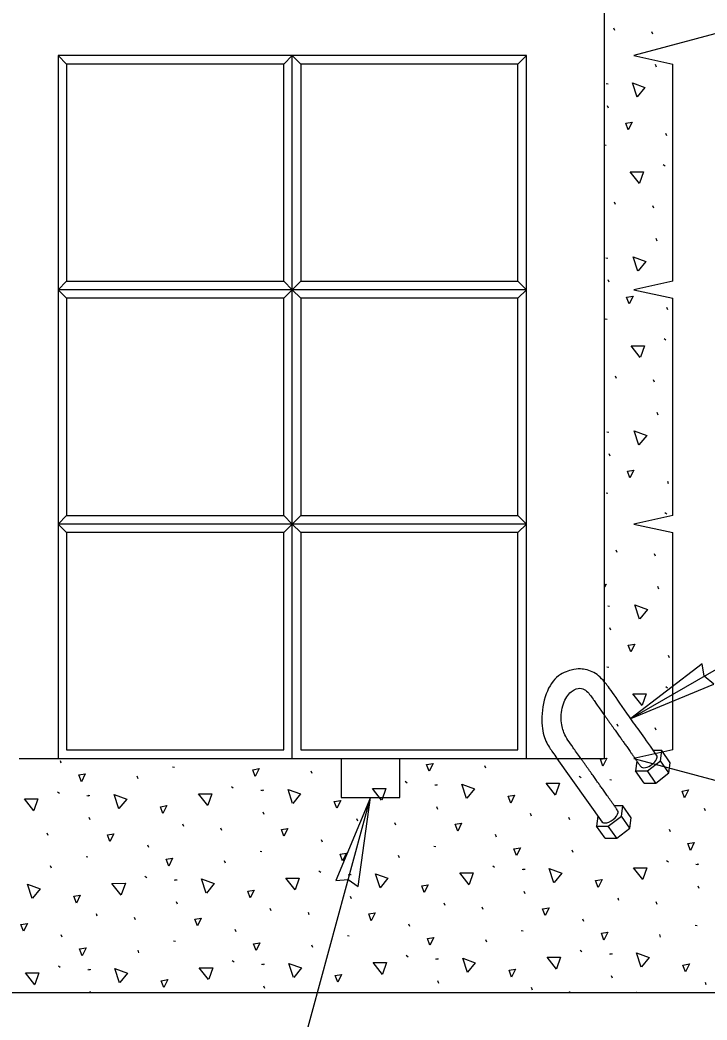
# Model space of a CAD drawing. Extents: x 99862 to 103151, y 100000 to 105076.
# Drawn here: x 101236.8 to 101412.7, y 100261.1 to 100517.2 of the extents above; entities that cross this region are included whole.
import ezdxf

# ---------------------------------------------------------------- set-up
doc = ezdxf.new("R2010")
doc.units = 0
for name, color, linetype in [('Level 15', 7, 'Continuous'), ('Level 19', 7, 'Continuous'), ('Level 2', 7, 'Continuous'), ('Level 50', 7, 'Continuous'), ('Level 7', 7, 'Continuous')]:
    doc.layers.add(name, color=color, linetype=linetype)

msp = doc.modelspace()

# ---------------------------------------------------------------- linework, layer by layer
at = {"layer": 'Level 15'}
for p, q in [((101393.19, 100338.29), (101483.79, 100390.6)), ((101298.44, 100214.8), (101326.51, 100318.11))]:
    msp.add_line(p, q, dxfattribs=at)
for points in [[(101393.19, 100338.29), (101414.45, 100347.12), (101412.04, 100349.18), (101411.47, 100352.29)], [(101326.51, 100318.11), (101317.64, 100296.86), (101320.8, 100297.1), (101323.41, 100295.29)]]:
    msp.add_lwpolyline(points, close=True, dxfattribs=at)
at = {"layer": 'Level 19'}
for p, q in [((101389.09, 100514.54), (101388.85, 100515.14)), ((101398.86, 100513.53), (101398.62, 100514.14)), ((101399.77, 100505.15), (101399.52, 100505.76)), ((101386.94, 100500.97), (101387.41, 100500.88)), ((101387.47, 100494.62), (101387.22, 100495.23)), ((101402.48, 100487.54), (101402.23, 100488.15)), ((101386.51, 100485.22), (101386.93, 100485.15)), ((101401.51, 100480.2), (101401.99, 100479.83)), ((101389.31, 100469.97), (101389.07, 100470.58)), ((101399.08, 100468.97), (101398.83, 100469.58)), ((101399.99, 100460.59), (101399.74, 100461.2)), ((101386.86, 100456.32), (101387.34, 100456.23)), ((101387.69, 100450.06), (101387.44, 100450.67)), ((101402.69, 100442.98), (101402.45, 100443.59)), ((101386.67, 100440.67), (101387.15, 100440.59)), ((101401.73, 100435.64), (101402.21, 100435.27)), ((101389.53, 100425.41), (101389.28, 100426.02)), ((101399.3, 100424.41), (101399.05, 100425.01)), ((101400.2, 100416.03), (101399.96, 100416.64)), ((101387.08, 100411.76), (101387.56, 100411.67)), ((101387.9, 100405.5), (101387.66, 100406.11)), ((101402.91, 100398.42), (101402.67, 100399.02)), ((101386.89, 100396.11), (101387.36, 100396.02)), ((101401.95, 100391.08), (101402.43, 100390.71)), ((101389.75, 100380.85), (101389.5, 100381.46)), ((101399.51, 100379.85), (101399.27, 100380.45)), ((101400.42, 100371.47), (101400.17, 100372.08)), ((101387.3, 100367.2), (101387.77, 100367.11)), ((101388.12, 100360.94), (101387.88, 100361.55)), ((101403.13, 100353.86), (101402.88, 100354.46)), ((101387.11, 100351.55), (101387.58, 100351.46)), ((101402.17, 100346.52), (101402.65, 100346.15)), ((101389.97, 100336.29), (101389.72, 100336.9)), ((101399.73, 100335.29), (101399.49, 100335.89)), ((101247.34, 100326.89), (101247.1, 100327.5)), ((101275.86, 100325.93), (101276.34, 100325.84)), ((101311.56, 100324.24), (101311.31, 100324.84)), ((101356.1, 100325.57), (101355.85, 100326.18)), ((101267.01, 100322.9), (101266.77, 100323.51)), ((101335.46, 100322.23), (101335.94, 100321.87)), ((101380.01, 100323.57), (101380.48, 100323.2)), ((101387.81, 100322.72), (101388.29, 100322.64)), ((101290.92, 100320.9), (101291.4, 100320.53)), ((101298.44, 100319.96), (101298.91, 100319.88)), ((101298.73, 100320.05), (101299.2, 100319.96)), ((101342.98, 100321.3), (101343.45, 100321.21)), ((101343.27, 100321.39), (101343.74, 100321.3)), ((101246.38, 100319.56), (101246.86, 100319.19)), ((101253.89, 100318.62), (101254.37, 100318.54)), ((101254.19, 100318.71), (101254.66, 100318.62)), ((101343.8, 100315.04), (101343.55, 100315.65)), ((101412.34, 100314.68), (101412.1, 100315.29)), ((101254.72, 100312.37), (101254.47, 100312.98)), ((101299.26, 100313.7), (101299.01, 100314.31)), ((101323.26, 100312.01), (101323.02, 100312.61)), ((101367.8, 100313.34), (101367.56, 100313.95)), ((101377.57, 100312.34), (101377.32, 100312.94)), ((101278.72, 100310.67), (101278.47, 100311.28)), ((101288.49, 100309.66), (101288.24, 100310.27)), ((101333.03, 100311), (101332.78, 100311.61)), ((101403.35, 100309.3), (101403.1, 100309.9)), ((101243.95, 100308.32), (101243.7, 100308.93)), ((101314.27, 100306.62), (101314.02, 100307.23)), ((101358.81, 100307.96), (101358.56, 100308.57)), ((101269.72, 100305.28), (101269.48, 100305.89)), ((101298.24, 100304.31), (101298.72, 100304.23)), ((101342.78, 100305.65), (101343.26, 100305.57)), ((101378.48, 100303.96), (101378.23, 100304.57)), ((101253.7, 100302.98), (101254.17, 100302.89)), ((101289.39, 100301.29), (101289.15, 100301.89)), ((101333.94, 100302.62), (101333.69, 100303.23)), ((101402.39, 100301.96), (101402.86, 100301.59)), ((101244.85, 100299.95), (101244.61, 100300.56)), ((101313.3, 100299.28), (101313.78, 100298.92)), ((101357.84, 100300.62), (101358.32, 100300.25)), ((101365.36, 100299.69), (101365.83, 100299.6)), ((101365.65, 100299.77), (101366.12, 100299.69)), ((101409.9, 100301.03), (101410.37, 100300.94)), ((101410.19, 100301.11), (101410.66, 100301.03)), ((101268.76, 100297.95), (101269.24, 100297.58)), ((101276.27, 100297.01), (101276.75, 100296.93)), ((101276.57, 100297.1), (101277.04, 100297.01)), ((101320.82, 100298.35), (101321.29, 100298.26)), ((101321.11, 100298.44), (101321.58, 100298.35)), ((101366.18, 100293.43), (101365.93, 100294.04)), ((101410.72, 100294.77), (101410.47, 100295.38)), ((101321.64, 100292.09), (101321.39, 100292.7)), ((101390.18, 100291.73), (101389.94, 100292.34)), ((101277.1, 100290.76), (101276.85, 100291.36)), ((101301.1, 100289.06), (101300.85, 100289.66)), ((101345.64, 100290.39), (101345.4, 100291)), ((101355.41, 100289.39), (101355.16, 100289.99)), ((101399.95, 100290.72), (101399.7, 100291.33)), ((101256.56, 100287.72), (101256.31, 100288.33)), ((101266.33, 100286.71), (101266.08, 100287.32)), ((101310.87, 100288.05), (101310.62, 100288.66)), ((101381.19, 100286.35), (101380.94, 100286.95)), ((101292.1, 100283.67), (101291.86, 100284.28)), ((101336.64, 100285.01), (101336.4, 100285.62)), ((101365.16, 100284.04), (101365.64, 100283.95)), ((101409.71, 100285.38), (101410.18, 100285.29)), ((101247.56, 100282.33), (101247.32, 100282.94)), ((101276.08, 100281.37), (101276.55, 100281.28)), ((101320.62, 100282.7), (101321.1, 100282.62)), ((101356.31, 100281.01), (101356.07, 100281.62)), ((101400.86, 100282.35), (101400.61, 100282.96)), ((101267.23, 100278.34), (101266.99, 100278.95)), ((101311.77, 100279.67), (101311.53, 100280.28)), ((101380.22, 100279.01), (101380.7, 100278.64)), ((101291.14, 100276.34), (101291.62, 100275.97)), ((101335.68, 100277.67), (101336.16, 100277.3)), ((101343.19, 100276.74), (101343.67, 100276.65)), ((101343.49, 100276.82), (101343.96, 100276.74)), ((101387.74, 100278.08), (101388.21, 100277.99)), ((101388.03, 100278.16), (101388.5, 100278.08)), ((101246.6, 100275), (101247.08, 100274.63)), ((101254.11, 100274.06), (101254.58, 100273.98)), ((101254.41, 100274.15), (101254.88, 100274.06)), ((101298.65, 100275.4), (101299.13, 100275.31)), ((101298.95, 100275.49), (101299.42, 100275.4)), ((101344.02, 100270.48), (101343.77, 100271.09)), ((101388.56, 100271.82), (101388.31, 100272.43)), ((101254.81, 100268.11), (101254.69, 100268.41)), ((101299.47, 100269.14), (101299.23, 100269.75)), ((101368.02, 100268.78), (101367.77, 100269.39)), ((101377.65, 100268.11), (101377.54, 100268.38)), ((101412.56, 100270.12), (101412.32, 100270.73))]:
    msp.add_line(p, q, dxfattribs=at)
for points in [[(101394.82, 100497.44), (101393.62, 100501.09), (101396.84, 100499.92), (101394.86, 100497.49)], [(101392.56, 100489.06), (101391.92, 100490.79), (101393.56, 100491.06), (101392.56, 100489.06)], [(101395.44, 100475.32), (101393.06, 100478.35), (101396.49, 100478.35), (101395.46, 100475.38)], [(101395.03, 100452.88), (101393.84, 100456.53), (101397.06, 100455.36), (101395.08, 100452.92)], [(101392.78, 100444.5), (101392.13, 100446.23), (101393.78, 100446.49), (101392.78, 100444.5)], [(101395.65, 100430.76), (101393.28, 100433.79), (101396.71, 100433.79), (101395.68, 100430.82)], [(101395.25, 100408.32), (101394.06, 100411.97), (101397.28, 100410.8), (101395.3, 100408.36)], [(101392.99, 100399.94), (101392.35, 100401.67), (101394, 100401.93), (101392.99, 100399.94)], [(101386.51, 100372.64), (101386.88, 100372.7), (101386.51, 100371.97)], [(101395.47, 100363.76), (101394.27, 100367.41), (101397.5, 100366.24), (101395.51, 100363.8)], [(101393.21, 100355.38), (101392.57, 100357.11), (101394.21, 100357.37), (101393.21, 100355.38)], [(101396.09, 100341.64), (101393.72, 100344.67), (101397.15, 100344.67), (101396.12, 100341.7)], [(101386.09, 100326.14), (101385.45, 100327.88), (101387.09, 100328.14), (101386.09, 100326.14)], [(101297.01, 100323.47), (101296.37, 100325.2), (101298.01, 100325.47), (101297.01, 100323.47)], [(101341.55, 100324.81), (101340.91, 100326.54), (101342.55, 100326.8), (101341.55, 100324.81)], [(101252.47, 100322.13), (101251.83, 100323.86), (101253.47, 100324.13), (101252.47, 100322.13)], [(101306.6, 100316.52), (101305.41, 100320.17), (101308.63, 100319), (101306.65, 100316.57)], [(101329.39, 100317.36), (101327.01, 100320.38), (101330.44, 100320.38), (101329.41, 100317.42)], [(101351.14, 100317.86), (101349.95, 100321.51), (101353.17, 100320.34), (101351.19, 100317.9)], [(101373.93, 100318.69), (101371.56, 100321.72), (101374.98, 100321.72), (101373.95, 100318.75)], [(101407, 100318.01), (101406.35, 100319.74), (101408, 100320.01), (101407, 100318.01)], [(101240.3, 100314.68), (101237.93, 100317.7), (101241.36, 100317.71), (101240.33, 100314.74)], [(101262.06, 100315.18), (101260.87, 100318.83), (101264.09, 100317.67), (101262.11, 100315.23)], [(101284.85, 100316.02), (101282.47, 100319.04), (101285.9, 100319.05), (101284.87, 100316.08)], [(101317.91, 100315.34), (101317.27, 100317.07), (101318.91, 100317.33), (101317.91, 100315.34)], [(101362.45, 100316.67), (101361.81, 100318.41), (101363.46, 100318.67), (101362.45, 100316.67)], [(101273.37, 100314), (101272.73, 100315.73), (101274.37, 100315.99), (101273.37, 100314)], [(101304.35, 100308.14), (101303.7, 100309.87), (101305.35, 100310.14), (101304.35, 100308.14)], [(101348.89, 100309.48), (101348.25, 100311.21), (101349.89, 100311.47), (101348.89, 100309.48)], [(101259.81, 100306.8), (101259.16, 100308.54), (101260.81, 100308.8), (101259.81, 100306.8)], [(101363.93, 100303.2), (101363.29, 100304.93), (101364.93, 100305.19), (101363.93, 100303.2)], [(101408.47, 100304.53), (101407.83, 100306.26), (101409.47, 100306.53), (101408.47, 100304.53)], [(101274.85, 100300.52), (101274.2, 100302.25), (101275.85, 100302.52), (101274.85, 100300.52)], [(101319.39, 100301.86), (101318.75, 100303.59), (101320.39, 100303.85), (101319.39, 100301.86)], [(101373.52, 100296.25), (101372.33, 100299.9), (101375.55, 100298.73), (101373.57, 100296.29)], [(101396.31, 100297.08), (101393.94, 100300.11), (101397.36, 100300.11), (101396.33, 100297.14)], [(101284.44, 100293.57), (101283.25, 100297.22), (101286.47, 100296.05), (101284.49, 100293.62)], [(101307.22, 100294.41), (101304.85, 100297.43), (101308.28, 100297.43), (101307.25, 100294.47)], [(101328.98, 100294.91), (101327.79, 100298.56), (101331.01, 100297.39), (101329.03, 100294.96)], [(101351.77, 100295.74), (101349.39, 100298.77), (101352.82, 100298.77), (101351.79, 100295.8)], [(101384.83, 100295.06), (101384.19, 100296.79), (101385.84, 100297.06), (101384.83, 100295.06)], [(101239.9, 100292.23), (101238.71, 100295.89), (101241.93, 100294.72), (101239.95, 100292.28)], [(101262.68, 100293.07), (101260.31, 100296.09), (101263.74, 100296.1), (101262.71, 100293.13)], [(101295.75, 100292.39), (101295.11, 100294.12), (101296.75, 100294.38), (101295.75, 100292.39)], [(101340.29, 100293.73), (101339.65, 100295.46), (101341.29, 100295.72), (101340.29, 100293.73)], [(101251.21, 100291.05), (101250.57, 100292.78), (101252.21, 100293.05), (101251.21, 100291.05)], [(101371.27, 100287.87), (101370.62, 100289.6), (101372.27, 100289.86), (101371.27, 100287.87)], [(101282.19, 100285.19), (101281.54, 100286.92), (101283.19, 100287.19), (101282.19, 100285.19)], [(101326.73, 100286.53), (101326.08, 100288.26), (101327.73, 100288.53), (101326.73, 100286.53)], [(101237.64, 100283.85), (101237, 100285.59), (101238.65, 100285.85), (101237.64, 100283.85)], [(101341.77, 100280.25), (101341.13, 100281.98), (101342.77, 100282.24), (101341.77, 100280.25)], [(101386.31, 100281.58), (101385.67, 100283.32), (101387.31, 100283.58), (101386.31, 100281.58)], [(101252.69, 100277.57), (101252.04, 100279.3), (101253.69, 100279.57), (101252.69, 100277.57)], [(101297.23, 100278.91), (101296.58, 100280.64), (101298.23, 100280.9), (101297.23, 100278.91)], [(101351.36, 100273.3), (101350.17, 100276.95), (101353.39, 100275.78), (101351.41, 100273.34)], [(101374.15, 100274.13), (101371.77, 100277.16), (101375.2, 100277.16), (101374.17, 100274.19)], [(101395.9, 100274.63), (101394.71, 100278.29), (101397.93, 100277.12), (101395.95, 100274.68)], [(101262.28, 100270.62), (101261.09, 100274.27), (101264.31, 100273.11), (101262.33, 100270.67)], [(101285.06, 100271.46), (101282.69, 100274.48), (101286.12, 100274.49), (101285.09, 100271.52)], [(101306.82, 100271.96), (101305.63, 100275.61), (101308.85, 100274.44), (101306.87, 100272.01)], [(101329.6, 100272.79), (101327.23, 100275.82), (101330.66, 100275.82), (101329.63, 100272.85)], [(101362.67, 100272.11), (101362.03, 100273.85), (101363.67, 100274.11), (101362.67, 100272.11)], [(101407.21, 100273.45), (101406.57, 100275.18), (101408.21, 100275.45), (101407.21, 100273.45)], [(101240.52, 100270.12), (101238.15, 100273.14), (101241.58, 100273.15), (101240.55, 100270.18)], [(101273.59, 100269.44), (101272.95, 100271.17), (101274.59, 100271.43), (101273.59, 100269.44)], [(101318.13, 100270.78), (101317.49, 100272.51), (101319.13, 100272.77), (101318.13, 100270.78)], [(101393.75, 100268.11), (101394.65, 100268.25), (101394.58, 100268.11)]]:
    msp.add_lwpolyline(points, dxfattribs=at)
at = {"layer": 'Level 2'}
for p, q in [((101386.51, 100328.11), (101386.51, 100623.11)), ((101426.51, 100516.82), (101394.01, 100508.11)), ((101394.01, 100508.11), (101404.01, 100505.92)), ((101404.01, 100450.3), (101404.01, 100505.92)), ((101404.01, 100450.3), (101394.01, 100448.11)), ((101394.01, 100448.11), (101404.01, 100445.92)), ((101404.01, 100390.3), (101404.01, 100445.92)), ((101404.01, 100390.3), (101394.01, 100388.11)), ((101394.01, 100388.11), (101404.01, 100385.92)), ((101404.01, 100330.3), (101404.01, 100385.92)), ((101404.01, 100330.3), (101394.01, 100328.11)), ((101236.51, 100328.11), (101386.51, 100328.11)), ((101394.01, 100328.11), (101426.51, 100319.4)), ((101216.51, 100268.11), (101426.51, 100268.11))]:
    msp.add_line(p, q, dxfattribs=at)
at = {"layer": 'Level 50'}
for p, q in [((101248.7, 100505.92), (101246.51, 100508.11)), ((101306.51, 100508.11), (101246.51, 100508.11)), ((101246.51, 100508.11), (101246.51, 100448.11)), ((101304.32, 100505.92), (101306.51, 100508.11)), ((101308.7, 100505.92), (101306.51, 100508.11)), ((101306.51, 100448.11), (101306.51, 100508.11)), ((101366.51, 100508.11), (101306.51, 100508.11)), ((101364.32, 100505.92), (101366.51, 100508.11)), ((101366.51, 100448.11), (101366.51, 100508.11)), ((101304.32, 100505.92), (101248.7, 100505.92)), ((101248.7, 100505.92), (101248.7, 100450.3)), ((101304.32, 100450.3), (101304.32, 100505.92)), ((101364.32, 100505.92), (101308.7, 100505.92)), ((101308.7, 100505.92), (101308.7, 100450.3)), ((101364.32, 100450.3), (101364.32, 100505.92)), ((101248.7, 100450.3), (101246.51, 100448.11)), ((101248.7, 100450.3), (101304.32, 100450.3)), ((101304.32, 100450.3), (101306.51, 100448.11)), ((101308.7, 100450.3), (101306.51, 100448.11)), ((101308.7, 100450.3), (101364.32, 100450.3)), ((101364.32, 100450.3), (101366.51, 100448.11)), ((101248.7, 100445.92), (101246.51, 100448.11)), ((101246.51, 100448.11), (101246.51, 100388.11)), ((101306.51, 100448.11), (101246.51, 100448.11)), ((101304.32, 100445.92), (101306.51, 100448.11)), ((101306.51, 100388.11), (101306.51, 100448.11)), ((101308.7, 100445.92), (101306.51, 100448.11)), ((101366.51, 100448.11), (101306.51, 100448.11)), ((101364.32, 100445.92), (101366.51, 100448.11)), ((101366.51, 100388.11), (101366.51, 100448.11)), ((101304.32, 100445.92), (101248.7, 100445.92)), ((101248.7, 100445.92), (101248.7, 100390.3)), ((101304.32, 100390.3), (101304.32, 100445.92)), ((101364.32, 100445.92), (101308.7, 100445.92)), ((101308.7, 100445.92), (101308.7, 100390.3)), ((101364.32, 100390.3), (101364.32, 100445.92)), ((101248.7, 100390.3), (101246.51, 100388.11)), ((101248.7, 100390.3), (101304.32, 100390.3)), ((101304.32, 100390.3), (101306.51, 100388.11)), ((101308.7, 100390.3), (101306.51, 100388.11)), ((101308.7, 100390.3), (101364.32, 100390.3)), ((101364.32, 100390.3), (101366.51, 100388.11)), ((101248.7, 100385.92), (101246.51, 100388.11)), ((101246.51, 100388.11), (101246.51, 100328.11)), ((101306.51, 100388.11), (101246.51, 100388.11)), ((101304.32, 100385.92), (101306.51, 100388.11)), ((101308.7, 100385.92), (101306.51, 100388.11)), ((101306.51, 100328.11), (101306.51, 100388.11)), ((101366.51, 100388.11), (101306.51, 100388.11)), ((101364.32, 100385.92), (101366.51, 100388.11)), ((101366.51, 100328.11), (101366.51, 100388.11)), ((101304.32, 100385.92), (101248.7, 100385.92)), ((101248.7, 100385.92), (101248.7, 100330.3)), ((101304.32, 100330.3), (101304.32, 100385.92)), ((101364.32, 100385.92), (101308.7, 100385.92)), ((101308.7, 100385.92), (101308.7, 100330.3)), ((101364.32, 100330.3), (101364.32, 100385.92)), ((101248.7, 100330.3), (101304.32, 100330.3)), ((101308.7, 100330.3), (101364.32, 100330.3)), ((101401.15, 100330.08), (101399.04, 100330.08)), ((101400.81, 100327.48), (101401.15, 100330.08)), ((101403.33, 100326.98), (101401.15, 100330.08)), ((101319.01, 100328.11), (101319.01, 100318.11)), ((101334.01, 100318.11), (101334.01, 100328.11)), ((101374.29, 100328.11), (101385.84, 100311.8)), ((101394.79, 100327.41), (101394.46, 100324.87)), ((101397.46, 100324.87), (101400.81, 100327.48)), ((101402.99, 100324.38), (101400.81, 100327.48)), ((101396.65, 100321.78), (101394.46, 100324.87)), ((101394.46, 100324.87), (101397.46, 100324.87)), ((101399.65, 100321.78), (101397.46, 100324.87)), ((101402.99, 100324.38), (101403.33, 100326.98)), ((101399.65, 100321.78), (101402.99, 100324.38)), ((101396.65, 100321.78), (101399.65, 100321.78)), ((101319.01, 100318.11), (101334.01, 100318.11)), ((101391.15, 100315.94), (101389.02, 100315.94)), ((101390.81, 100313.33), (101391.15, 100315.94)), ((101393.33, 100312.84), (101391.15, 100315.94)), ((101384.79, 100313.28), (101384.46, 100310.73)), ((101387.46, 100310.73), (101390.81, 100313.33)), ((101392.99, 100310.24), (101390.81, 100313.33)), ((101392.99, 100310.24), (101393.33, 100312.84)), ((101386.65, 100307.64), (101384.46, 100310.73)), ((101384.46, 100310.73), (101387.46, 100310.73)), ((101389.65, 100307.64), (101387.46, 100310.73)), ((101389.65, 100307.64), (101392.99, 100310.24)), ((101386.65, 100307.64), (101389.65, 100307.64))]:
    msp.add_line(p, q, dxfattribs=at)
for centre, start_param, end_param in [((101397.8, 100327.48), 4.80427, 6.2832), ((101397.8, 100327.48), 3.141078, 4.80427), ((101387.8, 100313.33), 5.851467, 6.283697), ((101387.8, 100313.33), 3.050242, 3.757072), ((101387.8, 100313.33), 3.757072, 5.851467)]:
    msp.add_ellipse(centre, major_axis=(2.04, 1.44), ratio=0.5, start_param=start_param, end_param=end_param, dxfattribs=at)
for points, degree in [([(101399.84, 100328.92), (101396.88, 100333.26), (101392.45, 100339.1), (101388.24, 100345.56), (101386.69, 100347.44), (101386.51, 100347.65)], 3), ([(101386.51, 100346.97), (101386.51, 100346.97), (101386.51, 100346.98), (101386.51, 100346.98)], 2), ([(101386.51, 100339.1), (101389.57, 100334.76), (101392.68, 100330.38), (101395.76, 100326.03)], 2), ([(101389.84, 100314.78), (101386.7, 100319.22), (101383.55, 100323.67), (101380.4, 100328.11)], 2)]:
    msp.add_open_spline(points, degree=degree, dxfattribs=at)
at = {"layer": 'Level 7'}
for points in [[(101379.99, 100351.02), (101379.69, 100351.02), (101378.3, 100350.96), (101374.03, 100349.43), (101370.89, 100344.22), (101370.09, 100336.63), (101371.36, 100332.26), (101373.37, 100329.42), (101373.87, 100328.7), (101374.29, 100328.11)], [(101386.51, 100347.65), (101385.45, 100348.89), (101383.54, 100350.66), (101380.86, 100350.98), (101379.99, 100351.02)], [(101380.4, 100328.11), (101379.54, 100329.31), (101378.42, 100330.9), (101377.03, 100332.85), (101376.1, 100334.42), (101375.07, 100338), (101375.85, 100342.89), (101378.26, 100345.72), (101380.22, 100346.25), (101381.67, 100345.62), (101382.72, 100344.47), (101383.51, 100343.35), (101384.2, 100342.37), (101386.51, 100339.1)]]:
    msp.add_open_spline(points, degree=3, dxfattribs=at)

doc.saveas('drawing.dxf')
